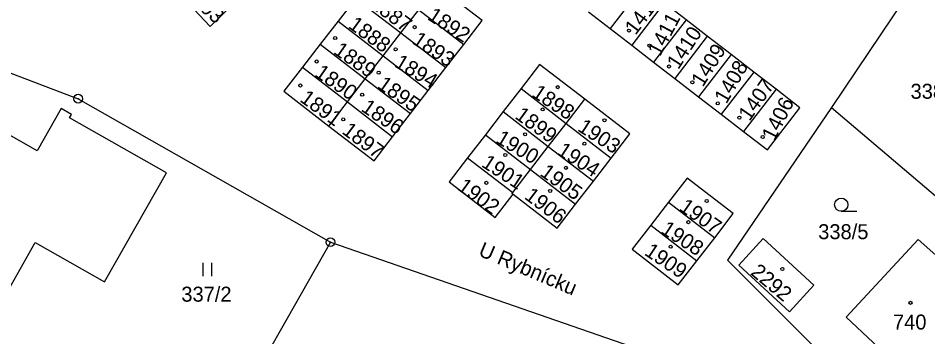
# Model space of a CAD drawing. Extents: x -680203 to -673936, y -1102717 to -1093650.
# Drawn here: x -679372.9 to -679269.8, y -1098015.1 to -1097978.9 of the extents above; entities that cross this region are included whole.
import ezdxf

# ---------------------------------------------------------------- set-up
doc = ezdxf.new("R2010")
doc.units = 0
for name, color, linetype in [('SOxx02xx_Koleje_param další_Popis10', 7, 'Continuous'), ('SOxx02xx_Staničení_Popis10', 7, 'Continuous'), ('SOxxxxxx_Koleje_hlavní_body_Popis10', 7, 'Continuous'), ('SOxxxxxx_Koleje_param další_Popis10', 7, 'Continuous'), ('SOxxxxxx_Osa_bod_P', 7, 'Continuous'), ('x_prac', 7, 'Continuous')]:
    doc.layers.add(name, color=color, linetype=linetype)

msp = doc.modelspace()

# ---------------------------------------------------------------- linework, layer by layer
at = {"layer": 'SOxx02xx_Koleje_param další_Popis10'}
for centre, radius in [((-679366.07, -1097988.05), 0.5), ((-679366.07, -1097988.05), 0.0303), ((-679337.49, -1098004.33), 0.5), ((-679337.49, -1098004.33), 0.0303)]:
    msp.add_circle(centre, radius, dxfattribs=at)
at = {"layer": 'SOxxxxxx_Koleje_hlavní_body_Popis10'}
for p, q in [((-679279.61, -1098000.83), (-679277.86, -1098000.83)), ((-679351.92, -1098008.17), (-679351.92, -1098006.67)), ((-679350.92, -1098008.17), (-679350.92, -1098006.67))]:
    msp.add_line(p, q, dxfattribs=at)
msp.add_circle((-679279.61, -1098000.08), 0.75, dxfattribs=at)
at = {"layer": 'SOxxxxxx_Koleje_param další_Popis10'}
for centre in [(-679327.95, -1097979.93), (-679303.67, -1097980.32), (-679336.95, -1097981.17), (-679330.1, -1097982.45), (-679301.34, -1097982.03), (-679339.04, -1097983.83), (-679299.12, -1097984.4), (-679332.02, -1097985.1), (-679340.89, -1097986.55), (-679311.73, -1097986.74), (-679296.48, -1097986.2), (-679333.89, -1097987.6), (-679293.6, -1097988.58), (-679313.44, -1097989.27), (-679336.04, -1097990.4), (-679306.44, -1097990.5), (-679291.15, -1097990.2), (-679315.43, -1097992.09), (-679308.71, -1097993.16), (-679288.51, -1097992.4), (-679317.68, -1097994.43), (-679310.81, -1097995.89), (-679319.82, -1097997.6), (-679312.59, -1097998.52), (-679294.85, -1097999.66), (-679296.93, -1098002.06), (-679298.93, -1098004.85), (-679286.28, -1098007.37), (-679271.77, -1098011.21)]:
    msp.add_circle(centre, 0.175, dxfattribs=at)
at = {"layer": 'x_prac'}
for p, q in [((-679268.56, -1097970.93), (-679280.72, -1097989.05)), ((-679302.12, -1097975.29), (-679305.8, -1097980.08)), ((-679334.62, -1097976.64), (-679336.63, -1097979.25)), ((-679334.62, -1097976.64), (-679329.51, -1097980.58)), ((-679299.67, -1097977.19), (-679303.35, -1097981.98)), ((-679297.2, -1097979.1), (-679299.67, -1097977.19)), ((-679329.51, -1097980.58), (-679327.49, -1097977.97)), ((-679327.49, -1097977.97), (-679322.39, -1097981.9)), ((-679308.26, -1097978.18), (-679305.8, -1097980.08)), ((-679336.63, -1097979.25), (-679338.65, -1097981.87)), ((-679336.63, -1097979.25), (-679331.52, -1097983.19)), ((-679297.2, -1097979.1), (-679300.88, -1097983.89)), ((-679294.79, -1097980.96), (-679297.2, -1097979.1)), ((-679331.52, -1097983.19), (-679329.51, -1097980.58)), ((-679329.51, -1097980.58), (-679324.4, -1097984.52)), ((-679305.8, -1097980.08), (-679303.35, -1097981.98)), ((-679294.79, -1097980.96), (-679298.47, -1097985.75)), ((-679292.09, -1097983.05), (-679294.79, -1097980.96)), ((-679338.65, -1097981.87), (-679340.66, -1097984.48)), ((-679338.65, -1097981.87), (-679333.54, -1097985.81)), ((-679324.4, -1097984.52), (-679322.39, -1097981.9)), ((-679303.35, -1097981.98), (-679300.88, -1097983.89)), ((-679333.54, -1097985.81), (-679331.52, -1097983.19)), ((-679331.52, -1097983.19), (-679326.42, -1097987.13)), ((-679292.09, -1097983.05), (-679295.77, -1097987.83)), ((-679289.53, -1097985.03), (-679292.09, -1097983.05)), ((-679340.66, -1097984.48), (-679335.55, -1097988.42)), ((-679326.42, -1097987.13), (-679324.4, -1097984.52)), ((-679300.88, -1097983.89), (-679298.47, -1097985.75)), ((-679335.55, -1097988.42), (-679333.54, -1097985.81)), ((-679333.54, -1097985.81), (-679328.43, -1097989.74)), ((-679298.47, -1097985.75), (-679295.77, -1097987.83)), ((-679289.53, -1097985.03), (-679293.22, -1097989.81)), ((-679287, -1097986.98), (-679289.53, -1097985.03)), ((-679328.43, -1097989.74), (-679326.42, -1097987.13)), ((-679315.89, -1097986.91), (-679317.91, -1097989.52)), ((-679315.89, -1097986.91), (-679310.78, -1097990.85)), ((-679295.77, -1097987.83), (-679293.22, -1097989.81)), ((-679287, -1097986.98), (-679290.69, -1097991.76)), ((-679337.66, -1097991.15), (-679335.55, -1097988.42)), ((-679335.55, -1097988.42), (-679330.45, -1097992.36)), ((-679310.78, -1097990.85), (-679308.68, -1097988.12)), ((-679330.45, -1097992.36), (-679328.43, -1097989.74)), ((-679317.91, -1097989.52), (-679319.92, -1097992.14)), ((-679317.91, -1097989.52), (-679312.8, -1097993.46)), ((-679293.22, -1097989.81), (-679290.69, -1097991.76)), ((-679280.72, -1097989.05), (-679255.99, -1098010.09)), ((-679312.8, -1097993.46), (-679310.78, -1097990.85)), ((-679310.78, -1097990.85), (-679305.68, -1097994.79)), ((-679319.92, -1097992.14), (-679321.94, -1097994.75)), ((-679319.92, -1097992.14), (-679314.81, -1097996.08)), ((-679314.81, -1097996.08), (-679312.8, -1097993.46)), ((-679312.8, -1097993.46), (-679307.69, -1097997.4)), ((-679321.94, -1097994.75), (-679316.83, -1097998.69)), ((-679307.69, -1097997.4), (-679305.68, -1097994.79)), ((-679316.83, -1097998.69), (-679314.81, -1097996.08)), ((-679314.81, -1097996.08), (-679309.71, -1098000.01)), ((-679309.71, -1098000.01), (-679307.69, -1097997.4)), ((-679299.18, -1097999.79), (-679301.19, -1098002.41)), ((-679299.18, -1097999.79), (-679293.95, -1098003.82)), ((-679301.19, -1098002.41), (-679295.97, -1098006.43)), ((-679337.49, -1098004.33), (-679347.04, -1098021.21)), ((-679337.49, -1098004.33), (-679299.62, -1098017.45)), ((-679295.97, -1098006.43), (-679293.95, -1098003.82))]:
    msp.add_line(p, q, dxfattribs=at)
for points in [[(-679352.77, -1097972.96), (-679355.33, -1097975.33), (-679351.12, -1097979.85), (-679348.58, -1097977.4)], [(-679322.39, -1097981.9), (-679320.28, -1097979.17), (-679325.39, -1097975.23)], [(-679406.14, -1098009.16), (-679389.17, -1097979.25), (-679366.07, -1097988.05), (-679337.49, -1098004.33)], [(-679367.98, -1097989.18), (-679370.7, -1097993.96), (-679388.31, -1097983.92), (-679397.33, -1097999.75), (-679375.41, -1098012.24), (-679370.93, -1098004.38), (-679363.1, -1098008.84), (-679356.06, -1097996.47), (-679367.04, -1097990.21), (-679366.83, -1097989.84), (-679367.98, -1097989.18)], [(-679340.66, -1097984.48), (-679342.77, -1097987.21), (-679337.66, -1097991.15)], [(-679308.68, -1097988.12), (-679313.79, -1097984.18), (-679315.89, -1097986.91)], [(-679290.69, -1097991.76), (-679287.98, -1097993.85), (-679284.29, -1097989.08), (-679287, -1097986.98)], [(-679305.68, -1097994.79), (-679303.57, -1097992.05), (-679308.68, -1097988.12)], [(-679280.72, -1097989.05), (-679292.51, -1098006.38), (-679272.43, -1098026.46)], [(-679337.66, -1097991.15), (-679332.55, -1097995.09), (-679330.45, -1097992.36)], [(-679321.94, -1097994.75), (-679324.04, -1097997.48), (-679318.81, -1098001.52), (-679316.8, -1097998.9)], [(-679293.95, -1098003.82), (-679291.85, -1098001.09), (-679297.07, -1097997.06), (-679299.18, -1097999.79)], [(-679316.8, -1097998.9), (-679316.92, -1097998.81), (-679316.83, -1097998.69)], [(-679316.8, -1097998.9), (-679311.81, -1098002.74), (-679309.71, -1098000.01)], [(-679301.19, -1098002.41), (-679303.3, -1098005.14), (-679298.08, -1098009.17), (-679295.97, -1098006.43)], [(-679288.45, -1098003.93), (-679282.7, -1098009.22), (-679285.49, -1098012.24), (-679291.21, -1098006.93), (-679288.45, -1098003.93)], [(-679279.06, -1098012.82), (-679271.71, -1098019.72), (-679264.84, -1098012.33), (-679266.95, -1098010.43), (-679265.51, -1098008.83), (-679270.88, -1098004.01), (-679279.06, -1098012.82)]]:
    msp.add_lwpolyline(points, dxfattribs=at)

# ---------------------------------------------------------------- texts
at = {"layer": 'SOxx02xx_Staničení_Popis10'}
msp.add_text('U Rybnícku', height=1.7, rotation=337, dxfattribs=at).set_placement((-679320.83, -1098005.82))
at = {"layer": 'SOxxxxxx_Osa_bod_P'}
for s, rotation, p in [('1793', 318, (-679354.23, -1097976.26)), ('1887', 323, (-679333.12, -1097977.55)), ('1412', 53, (-679302.92, -1097980.92)), ('1892', 327, (-679326.61, -1097978.99)), ('1411', 62, (-679300.15, -1097983.34)), ('1888', 324, (-679335.57, -1097979.94)), ('1893', 326, (-679328.33, -1097981.71)), ('1410', 57, (-679298.07, -1097984.82)), ('1889', 325, (-679337.24, -1097982.87)), ('1409', 58, (-679295.29, -1097986.81)), ('1894', 329, (-679330.35, -1097984.35)), ('1408', 60, (-679292.63, -1097988.73)), ('1890', 325, (-679339.38, -1097985.41)), ('1895', 325, (-679332.28, -1097986.74)), ('1407', 55, (-679290.01, -1097990.69)), ('1898', 326, (-679314.78, -1097987.71)), ('1891', 324, (-679341.06, -1097988.29)), ('1406', 63, (-679287.2, -1097992.96)), ('1896', 326, (-679334.12, -1097989.37)), ('1899', 324, (-679316.7, -1097990.2)), ('1897', 323, (-679336.28, -1097991.92)), ('1903', 327, (-679309.59, -1097991.62)), ('1900', 329, (-679318.87, -1097992.95)), ('1904', 327, (-679311.92, -1097994.28)), ('1901', 327, (-679320.49, -1097995.68)), ('1905', 324, (-679313.85, -1097996.69)), ('1902', 324, (-679323.21, -1097998.29)), ('1906', 323, (-679315.62, -1097999.32)), ('1907', 325, (-679298.08, -1098000.63)), ('1908', 327, (-679300.17, -1098003.21)), ('1909', 326, (-679302.02, -1098005.7)), ('2292', 320, (-679289.99, -1098007.92))]:
    msp.add_text(s, height=1.7, rotation=rotation, dxfattribs=at).set_placement(p)
for s, p in [('338/4', (-679271.76, -1097988.06)), ('338/5', (-679282.22, -1098003.99)), ('337/2', (-679354.38, -1098011.08)), ('740', (-679273.75, -1098014.24))]:
    msp.add_text(s, height=1.7, dxfattribs=at).set_placement(p)

doc.saveas('drawing.dxf')
